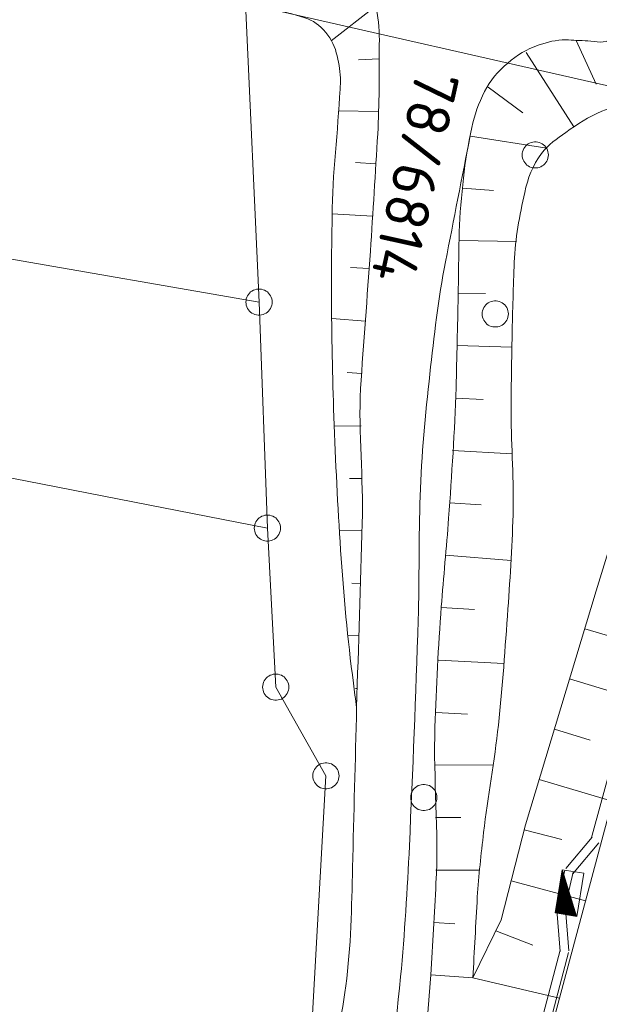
# Model space of a CAD drawing. Header units: metres. Extents: x 3425540 to 3446143, y 5432760 to 5444637.
# Tile 409 of 656: x 3436536 to 3436569, y 5442849 to 5442905. Entities that reach past the tile are written whole.
import ezdxf

# ---------------------------------------------------------------- set-up
doc = ezdxf.new("R2010")
doc.units = ezdxf.units.M
for name, color, linetype, lineweight in [('B_Bestand', 9, 'Continuous', 18), ('B_Böschung', 9, 'Continuous', 18), ('B_Flurgrenzen', 9, 'Continuous', 18), ('B_Gleisachse', 9, 'Continuous', 25), ('Bestand Kabeltröge', 9, 'Continuous', 18)]:
    doc.layers.add(name, color=color, linetype=linetype, lineweight=lineweight)
doc.styles.get("Standard").update_dxf_attribs({"font": 'isocpeur.ttf'})

msp = doc.modelspace()

# ---------------------------------------------------------------- hatches: boundary and pattern name
at = {"layer": 'B_Bestand'}
h = msp.add_hatch(color=256, dxfattribs=at)
h.paths.add_polyline_path([(3436566.964, 5442856.694), (3436566.563, 5442854.278), (3436567.771, 5442854.078)])
h.paths.add_polyline_path([(3436566.966, 5442856.673), (3436567.764, 5442854.084), (3436566.569, 5442854.282)], flags=16)
h = msp.add_hatch(color=256, dxfattribs=at)
h.paths.add_polyline_path([(3436566.967, 5442856.652), (3436566.575, 5442854.286), (3436567.757, 5442854.09)])
h.paths.add_polyline_path([(3436566.969, 5442856.631), (3436567.75, 5442854.096), (3436566.58, 5442854.29)], flags=16)
h = msp.add_hatch(color=256, dxfattribs=at)
h.paths.add_polyline_path([(3436566.97, 5442856.609), (3436566.586, 5442854.294), (3436567.743, 5442854.102)])
h.paths.add_polyline_path([(3436566.977, 5442856.503), (3436567.708, 5442854.133), (3436566.614, 5442854.315)], flags=16)
h.paths.add_polyline_path([(3436566.976, 5442856.525), (3436567.715, 5442854.127), (3436566.608, 5442854.311)], flags=16)
h.paths.add_polyline_path([(3436566.974, 5442856.546), (3436567.722, 5442854.121), (3436566.603, 5442854.307)], flags=16)
h.paths.add_polyline_path([(3436566.973, 5442856.567), (3436567.729, 5442854.115), (3436566.597, 5442854.303)], flags=16)
h.paths.add_polyline_path([(3436566.972, 5442856.588), (3436567.736, 5442854.108), (3436566.591, 5442854.299)], flags=16)
h = msp.add_hatch(color=256, dxfattribs=at)
h.paths.add_polyline_path([(3436566.979, 5442856.482), (3436566.619, 5442854.319), (3436567.701, 5442854.139)])
h.paths.add_polyline_path([(3436566.98, 5442856.461), (3436567.694, 5442854.145), (3436566.625, 5442854.323)], flags=16)
h = msp.add_hatch(color=256, dxfattribs=at)
h.paths.add_polyline_path([(3436566.982, 5442856.44), (3436566.631, 5442854.327), (3436567.687, 5442854.151)])
h.paths.add_polyline_path([(3436566.983, 5442856.418), (3436567.68, 5442854.157), (3436566.636, 5442854.331)], flags=16)
h = msp.add_hatch(color=256, dxfattribs=at)
h.paths.add_polyline_path([(3436566.99, 5442856.312), (3436566.664, 5442854.351), (3436567.645, 5442854.188)])
h.paths.add_polyline_path([(3436566.992, 5442856.291), (3436567.638, 5442854.194), (3436566.67, 5442854.355)], flags=16)
h = msp.add_hatch(color=256, dxfattribs=at)
h.paths.add_polyline_path([(3436566.993, 5442856.27), (3436566.676, 5442854.359), (3436567.631, 5442854.2)])
h.paths.add_polyline_path([(3436566.994, 5442856.249), (3436567.624, 5442854.206), (3436566.681, 5442854.363)], flags=16)
h = msp.add_hatch(color=256, dxfattribs=at)
h.paths.add_polyline_path([(3436566.996, 5442856.228), (3436566.687, 5442854.367), (3436567.617, 5442854.212)])
h.paths.add_polyline_path([(3436567.003, 5442856.122), (3436567.582, 5442854.243), (3436566.715, 5442854.387)], flags=16)
h.paths.add_polyline_path([(3436567.002, 5442856.143), (3436567.589, 5442854.237), (3436566.709, 5442854.383)], flags=16)
h.paths.add_polyline_path([(3436567, 5442856.164), (3436567.596, 5442854.231), (3436566.704, 5442854.379)], flags=16)
h.paths.add_polyline_path([(3436566.999, 5442856.185), (3436567.603, 5442854.225), (3436566.698, 5442854.375)], flags=16)
h.paths.add_polyline_path([(3436566.997, 5442856.207), (3436567.61, 5442854.218), (3436566.692, 5442854.371)], flags=16)
h = msp.add_hatch(color=256, dxfattribs=at)
h.paths.add_polyline_path([(3436567.004, 5442856.101), (3436566.721, 5442854.391), (3436567.575, 5442854.249)])
h.paths.add_polyline_path([(3436567.006, 5442856.079), (3436567.568, 5442854.255), (3436566.726, 5442854.395)], flags=16)
h = msp.add_hatch(color=256, dxfattribs=at)
h.paths.add_polyline_path([(3436567.007, 5442856.058), (3436566.732, 5442854.399), (3436567.562, 5442854.261)])
h.paths.add_polyline_path([(3436567.009, 5442856.037), (3436567.554, 5442854.267), (3436566.737, 5442854.403)], flags=16)
h = msp.add_hatch(color=256, dxfattribs=at)
h.paths.add_polyline_path([(3436567.016, 5442855.931), (3436566.766, 5442854.423), (3436567.519, 5442854.298)])
h.paths.add_polyline_path([(3436567.017, 5442855.91), (3436567.512, 5442854.304), (3436566.771, 5442854.427)], flags=16)
h = msp.add_hatch(color=256, dxfattribs=at)
h.paths.add_polyline_path([(3436567.019, 5442855.888), (3436566.777, 5442854.431), (3436567.505, 5442854.31)])
h.paths.add_polyline_path([(3436567.02, 5442855.867), (3436567.499, 5442854.316), (3436566.782, 5442854.435)], flags=16)
h = msp.add_hatch(color=256, dxfattribs=at)
h.paths.add_polyline_path([(3436567.022, 5442855.846), (3436566.788, 5442854.439), (3436567.492, 5442854.322)])
h.paths.add_polyline_path([(3436567.029, 5442855.74), (3436567.456, 5442854.353), (3436566.816, 5442854.459)], flags=16)
h.paths.add_polyline_path([(3436567.027, 5442855.761), (3436567.463, 5442854.347), (3436566.81, 5442854.455)], flags=16)
h.paths.add_polyline_path([(3436567.026, 5442855.782), (3436567.47, 5442854.341), (3436566.805, 5442854.451)], flags=16)
h.paths.add_polyline_path([(3436567.024, 5442855.804), (3436567.477, 5442854.335), (3436566.799, 5442854.447)], flags=16)
h.paths.add_polyline_path([(3436567.023, 5442855.825), (3436567.485, 5442854.328), (3436566.794, 5442854.443)], flags=16)
h = msp.add_hatch(color=256, dxfattribs=at)
h.paths.add_polyline_path([(3436567.03, 5442855.719), (3436566.822, 5442854.463), (3436567.449, 5442854.359)])
h.paths.add_polyline_path([(3436567.032, 5442855.698), (3436567.442, 5442854.365), (3436566.827, 5442854.467)], flags=16)
h = msp.add_hatch(color=256, dxfattribs=at)
h.paths.add_polyline_path([(3436567.033, 5442855.676), (3436566.833, 5442854.471), (3436567.436, 5442854.371)])
h.paths.add_polyline_path([(3436567.034, 5442855.655), (3436567.429, 5442854.377), (3436566.839, 5442854.475)], flags=16)
h = msp.add_hatch(color=256, dxfattribs=at)
h.paths.add_polyline_path([(3436567.042, 5442855.549), (3436566.867, 5442854.495), (3436567.393, 5442854.408)])
h.paths.add_polyline_path([(3436567.043, 5442855.528), (3436567.386, 5442854.414), (3436566.872, 5442854.499)], flags=16)
h = msp.add_hatch(color=256, dxfattribs=at)
h.paths.add_polyline_path([(3436567.044, 5442855.507), (3436566.878, 5442854.503), (3436567.379, 5442854.42)])
h.paths.add_polyline_path([(3436567.046, 5442855.486), (3436567.373, 5442854.426), (3436566.883, 5442854.507)], flags=16)
h = msp.add_hatch(color=256, dxfattribs=at)
h.paths.add_polyline_path([(3436567.047, 5442855.464), (3436566.889, 5442854.511), (3436567.366, 5442854.432)])
h.paths.add_polyline_path([(3436567.054, 5442855.358), (3436567.331, 5442854.463), (3436566.917, 5442854.532)], flags=16)
h.paths.add_polyline_path([(3436567.053, 5442855.379), (3436567.338, 5442854.457), (3436566.912, 5442854.527)], flags=16)
h.paths.add_polyline_path([(3436567.052, 5442855.401), (3436567.345, 5442854.451), (3436566.906, 5442854.523)], flags=16)
h.paths.add_polyline_path([(3436567.05, 5442855.422), (3436567.352, 5442854.445), (3436566.9, 5442854.519)], flags=16)
h.paths.add_polyline_path([(3436567.049, 5442855.443), (3436567.359, 5442854.438), (3436566.895, 5442854.515)], flags=16)
h = msp.add_hatch(color=256, dxfattribs=at)
h.paths.add_polyline_path([(3436567.056, 5442855.337), (3436566.923, 5442854.536), (3436567.323, 5442854.469)])
h.paths.add_polyline_path([(3436567.057, 5442855.316), (3436567.316, 5442854.475), (3436566.928, 5442854.54)], flags=16)
h = msp.add_hatch(color=256, dxfattribs=at)
h.paths.add_polyline_path([(3436567.059, 5442855.295), (3436566.934, 5442854.544), (3436567.31, 5442854.481)])
h.paths.add_polyline_path([(3436567.06, 5442855.273), (3436567.303, 5442854.487), (3436566.94, 5442854.548)], flags=16)
h = msp.add_hatch(color=256, dxfattribs=at)
h.paths.add_polyline_path([(3436567.067, 5442855.167), (3436566.968, 5442854.568), (3436567.268, 5442854.518)])
h.paths.add_polyline_path([(3436567.069, 5442855.146), (3436567.261, 5442854.524), (3436566.973, 5442854.572)], flags=16)
h = msp.add_hatch(color=256, dxfattribs=at)
h.paths.add_polyline_path([(3436567.07, 5442855.125), (3436566.979, 5442854.576), (3436567.254, 5442854.53)])
h.paths.add_polyline_path([(3436567.072, 5442855.104), (3436567.247, 5442854.536), (3436566.985, 5442854.58)], flags=16)
h = msp.add_hatch(color=256, dxfattribs=at)
h.paths.add_polyline_path([(3436567.073, 5442855.083), (3436566.99, 5442854.584), (3436567.24, 5442854.542)])
h.paths.add_polyline_path([(3436567.08, 5442854.977), (3436567.205, 5442854.573), (3436567.018, 5442854.604)], flags=16)
h.paths.add_polyline_path([(3436567.079, 5442854.998), (3436567.212, 5442854.567), (3436567.013, 5442854.6)], flags=16)
h.paths.add_polyline_path([(3436567.077, 5442855.019), (3436567.219, 5442854.561), (3436567.007, 5442854.596)], flags=16)
h.paths.add_polyline_path([(3436567.076, 5442855.04), (3436567.226, 5442854.555), (3436567.001, 5442854.592)], flags=16)
h.paths.add_polyline_path([(3436567.074, 5442855.062), (3436567.233, 5442854.548), (3436566.996, 5442854.588)], flags=16)
h = msp.add_hatch(color=256, dxfattribs=at)
h.paths.add_polyline_path([(3436567.082, 5442854.956), (3436567.024, 5442854.608), (3436567.198, 5442854.579)])
h.paths.add_polyline_path([(3436567.083, 5442854.934), (3436567.191, 5442854.585), (3436567.029, 5442854.612)], flags=16)
h = msp.add_hatch(color=256, dxfattribs=at)
h.paths.add_polyline_path([(3436567.084, 5442854.913), (3436567.035, 5442854.616), (3436567.184, 5442854.591)])
h.paths.add_polyline_path([(3436567.086, 5442854.892), (3436567.177, 5442854.597), (3436567.041, 5442854.62)], flags=16)
h = msp.add_hatch(color=256, dxfattribs=at)
h.paths.add_polyline_path([(3436567.092, 5442854.807), (3436567.063, 5442854.636), (3436567.149, 5442854.622)])
h.paths.add_polyline_path([(3436567.093, 5442854.786), (3436567.142, 5442854.628), (3436567.069, 5442854.64)], flags=16)
h = msp.add_hatch(color=256, dxfattribs=at)
h.paths.add_polyline_path([(3436567.094, 5442854.765), (3436567.074, 5442854.644), (3436567.135, 5442854.634)])
h.paths.add_polyline_path([(3436567.096, 5442854.743), (3436567.128, 5442854.64), (3436567.08, 5442854.648)], flags=16)
h = msp.add_hatch(color=256, dxfattribs=at)
h.paths.add_polyline_path([(3436567.097, 5442854.722), (3436567.086, 5442854.652), (3436567.121, 5442854.646)])
h.paths.add_polyline_path([(3436567.099, 5442854.701), (3436567.114, 5442854.652), (3436567.091, 5442854.656)], flags=16)

# ---------------------------------------------------------------- linework, layer by layer
for p, q in [((3436566.962, 5442856.737), (3436566.552, 5442854.27)), ((3436568.195, 5442856.532), (3436566.962, 5442856.737)), ((3436567.785, 5442854.066), (3436568.195, 5442856.532)), ((3436566.552, 5442854.27), (3436567.785, 5442854.066))]:
    msp.add_line(p, q, dxfattribs=at)
for points in [[(3436566.964, 5442856.694), (3436566.563, 5442854.278), (3436567.771, 5442854.078)], [(3436566.966, 5442856.673), (3436567.764, 5442854.084), (3436566.569, 5442854.282)], [(3436566.967, 5442856.652), (3436566.575, 5442854.286), (3436567.757, 5442854.09)], [(3436566.969, 5442856.631), (3436567.75, 5442854.096), (3436566.58, 5442854.29)], [(3436566.97, 5442856.609), (3436566.586, 5442854.294), (3436567.743, 5442854.102)], [(3436566.972, 5442856.588), (3436567.736, 5442854.108), (3436566.591, 5442854.299)], [(3436566.973, 5442856.567), (3436567.729, 5442854.115), (3436566.597, 5442854.303)], [(3436566.974, 5442856.546), (3436567.722, 5442854.121), (3436566.603, 5442854.307)], [(3436566.976, 5442856.525), (3436567.715, 5442854.127), (3436566.608, 5442854.311)], [(3436566.977, 5442856.503), (3436567.708, 5442854.133), (3436566.614, 5442854.315)], [(3436566.979, 5442856.482), (3436566.619, 5442854.319), (3436567.701, 5442854.139)], [(3436566.98, 5442856.461), (3436567.694, 5442854.145), (3436566.625, 5442854.323)], [(3436566.982, 5442856.44), (3436566.631, 5442854.327), (3436567.687, 5442854.151)], [(3436566.983, 5442856.418), (3436567.68, 5442854.157), (3436566.636, 5442854.331)], [(3436566.99, 5442856.312), (3436566.664, 5442854.351), (3436567.645, 5442854.188)], [(3436566.992, 5442856.291), (3436567.638, 5442854.194), (3436566.67, 5442854.355)], [(3436566.993, 5442856.27), (3436566.676, 5442854.359), (3436567.631, 5442854.2)], [(3436566.994, 5442856.249), (3436567.624, 5442854.206), (3436566.681, 5442854.363)], [(3436566.996, 5442856.228), (3436566.687, 5442854.367), (3436567.617, 5442854.212)], [(3436566.997, 5442856.207), (3436567.61, 5442854.218), (3436566.692, 5442854.371)], [(3436566.999, 5442856.185), (3436567.603, 5442854.225), (3436566.698, 5442854.375)], [(3436567, 5442856.164), (3436567.596, 5442854.231), (3436566.704, 5442854.379)], [(3436567.002, 5442856.143), (3436567.589, 5442854.237), (3436566.709, 5442854.383)], [(3436567.003, 5442856.122), (3436567.582, 5442854.243), (3436566.715, 5442854.387)], [(3436567.004, 5442856.101), (3436566.721, 5442854.391), (3436567.575, 5442854.249)], [(3436567.006, 5442856.079), (3436567.568, 5442854.255), (3436566.726, 5442854.395)], [(3436567.007, 5442856.058), (3436566.732, 5442854.399), (3436567.562, 5442854.261)], [(3436567.009, 5442856.037), (3436567.554, 5442854.267), (3436566.737, 5442854.403)], [(3436567.016, 5442855.931), (3436566.766, 5442854.423), (3436567.519, 5442854.298)], [(3436567.017, 5442855.91), (3436567.512, 5442854.304), (3436566.771, 5442854.427)], [(3436567.019, 5442855.888), (3436566.777, 5442854.431), (3436567.505, 5442854.31)], [(3436567.02, 5442855.867), (3436567.499, 5442854.316), (3436566.782, 5442854.435)], [(3436567.022, 5442855.846), (3436566.788, 5442854.439), (3436567.492, 5442854.322)], [(3436567.023, 5442855.825), (3436567.485, 5442854.328), (3436566.794, 5442854.443)], [(3436567.024, 5442855.804), (3436567.477, 5442854.335), (3436566.799, 5442854.447)], [(3436567.026, 5442855.782), (3436567.47, 5442854.341), (3436566.805, 5442854.451)], [(3436567.027, 5442855.761), (3436567.463, 5442854.347), (3436566.81, 5442854.455)], [(3436567.029, 5442855.74), (3436567.456, 5442854.353), (3436566.816, 5442854.459)], [(3436567.03, 5442855.719), (3436566.822, 5442854.463), (3436567.449, 5442854.359)], [(3436567.032, 5442855.698), (3436567.442, 5442854.365), (3436566.827, 5442854.467)], [(3436567.033, 5442855.676), (3436566.833, 5442854.471), (3436567.436, 5442854.371)], [(3436567.034, 5442855.655), (3436567.429, 5442854.377), (3436566.839, 5442854.475)], [(3436567.042, 5442855.549), (3436566.867, 5442854.495), (3436567.393, 5442854.408)], [(3436567.043, 5442855.528), (3436567.386, 5442854.414), (3436566.872, 5442854.499)], [(3436567.044, 5442855.507), (3436566.878, 5442854.503), (3436567.379, 5442854.42)], [(3436567.046, 5442855.486), (3436567.373, 5442854.426), (3436566.883, 5442854.507)], [(3436567.047, 5442855.464), (3436566.889, 5442854.511), (3436567.366, 5442854.432)], [(3436567.049, 5442855.443), (3436567.359, 5442854.438), (3436566.895, 5442854.515)], [(3436567.05, 5442855.422), (3436567.352, 5442854.445), (3436566.9, 5442854.519)], [(3436567.052, 5442855.401), (3436567.345, 5442854.451), (3436566.906, 5442854.523)], [(3436567.053, 5442855.379), (3436567.338, 5442854.457), (3436566.912, 5442854.527)], [(3436567.054, 5442855.358), (3436567.331, 5442854.463), (3436566.917, 5442854.532)], [(3436567.056, 5442855.337), (3436566.923, 5442854.536), (3436567.323, 5442854.469)], [(3436567.057, 5442855.316), (3436567.316, 5442854.475), (3436566.928, 5442854.54)], [(3436567.059, 5442855.295), (3436566.934, 5442854.544), (3436567.31, 5442854.481)], [(3436567.06, 5442855.273), (3436567.303, 5442854.487), (3436566.94, 5442854.548)], [(3436567.067, 5442855.167), (3436566.968, 5442854.568), (3436567.268, 5442854.518)], [(3436567.069, 5442855.146), (3436567.261, 5442854.524), (3436566.973, 5442854.572)], [(3436567.07, 5442855.125), (3436566.979, 5442854.576), (3436567.254, 5442854.53)], [(3436567.072, 5442855.104), (3436567.247, 5442854.536), (3436566.985, 5442854.58)], [(3436567.073, 5442855.083), (3436566.99, 5442854.584), (3436567.24, 5442854.542)], [(3436567.074, 5442855.062), (3436567.233, 5442854.548), (3436566.996, 5442854.588)], [(3436567.076, 5442855.04), (3436567.226, 5442854.555), (3436567.001, 5442854.592)], [(3436567.077, 5442855.019), (3436567.219, 5442854.561), (3436567.007, 5442854.596)], [(3436567.079, 5442854.998), (3436567.212, 5442854.567), (3436567.013, 5442854.6)], [(3436567.08, 5442854.977), (3436567.205, 5442854.573), (3436567.018, 5442854.604)], [(3436567.082, 5442854.956), (3436567.024, 5442854.608), (3436567.198, 5442854.579)], [(3436567.083, 5442854.934), (3436567.191, 5442854.585), (3436567.029, 5442854.612)], [(3436567.084, 5442854.913), (3436567.035, 5442854.616), (3436567.184, 5442854.591)], [(3436567.086, 5442854.892), (3436567.177, 5442854.597), (3436567.041, 5442854.62)], [(3436567.092, 5442854.807), (3436567.063, 5442854.636), (3436567.149, 5442854.622)], [(3436567.093, 5442854.786), (3436567.142, 5442854.628), (3436567.069, 5442854.64)], [(3436567.094, 5442854.765), (3436567.074, 5442854.644), (3436567.135, 5442854.634)], [(3436567.096, 5442854.743), (3436567.128, 5442854.64), (3436567.08, 5442854.648)], [(3436567.097, 5442854.722), (3436567.086, 5442854.652), (3436567.121, 5442854.646)], [(3436567.099, 5442854.701), (3436567.114, 5442854.652), (3436567.091, 5442854.656)]]:
    msp.add_lwpolyline(points, close=True, dxfattribs=at)
for points, knots in [([(3436561.699, 5442898.68), (3436561.228, 5442896.276), (3436560.756, 5442893.872), (3436560.285, 5442891.467), (3436559.87, 5442889.349), (3436559.632, 5442887.202), (3436559.393, 5442885.053), (3436559.134, 5442882.733), (3436558.915, 5442880.412), (3436558.836, 5442878.082), (3436558.756, 5442875.722), (3436558.799, 5442873.359), (3436558.724, 5442870.998), (3436558.587, 5442866.697), (3436558.414, 5442862.398), (3436558.222, 5442858.098), (3436558.11, 5442855.603), (3436557.95, 5442853.112), (3436557.72, 5442850.622), (3436557.398, 5442847.151), (3436556.875, 5442843.698), (3436556.103, 5442840.3), (3436555.644, 5442838.279), (3436555.169, 5442836.263), (3436554.71, 5442834.243), (3436553.814, 5442830.301), (3436552.93, 5442826.357), (3436552.032, 5442822.415), (3436550.149, 5442814.149), (3436547.741, 5442806.009), (3436545.848, 5442797.745), (3436545.234, 5442795.065), (3436544.9, 5442792.325), (3436544.296, 5442789.642), (3436541.063, 5442775.297), (3436537.439, 5442761.038), (3436534.255, 5442746.681), (3436531.08, 5442732.368), (3436528.09, 5442718.013), (3436524.837, 5442703.717), (3436521.302, 5442688.184), (3436517.745, 5442672.656), (3436514.192, 5442657.127), (3436513.383, 5442653.591), (3436512.544, 5442650.062), (3436511.752, 5442646.522), (3436509.588, 5442636.851), (3436507.924, 5442627.076), (3436506.063, 5442617.343), (3436503.547, 5442604.182), (3436501.471, 5442590.934), (3436498.647, 5442577.834), (3436494.855, 5442560.246), (3436490.923, 5442542.69), (3436487.051, 5442525.12), (3436485.459, 5442517.896), (3436483.859, 5442510.673), (3436482.259, 5442503.45), (3436482.025, 5442502.393), (3436481.704, 5442501.361), (3436481.366, 5442500.326), (3436481.129, 5442499.603), (3436480.762, 5442498.948), (3436480.306, 5442498.317), (3436479.957, 5442497.836), (3436479.563, 5442497.417), (3436479.079, 5442497.09), (3436478.332, 5442496.585), (3436477.583, 5442496.11), (3436476.793, 5442495.695), (3436475.632, 5442495.086), (3436474.47, 5442494.477), (3436473.309, 5442493.867)], [0, 0, 0, 0, 0.017605, 0.017605, 0.017605, 0.033115, 0.033115, 0.033115, 0.049864, 0.049864, 0.049864, 0.066833, 0.066833, 0.066833, 0.097753, 0.097753, 0.097753, 0.115699, 0.115699, 0.115699, 0.140723, 0.140723, 0.140723, 0.155609, 0.155609, 0.155609, 0.184655, 0.184655, 0.184655, 0.24557, 0.24557, 0.24557, 0.26533, 0.26533, 0.26533, 0.370999, 0.370999, 0.370999, 0.476345, 0.476345, 0.476345, 0.590808, 0.590808, 0.590808, 0.616872, 0.616872, 0.616872, 0.688074, 0.688074, 0.688074, 0.784355, 0.784355, 0.784355, 0.913628, 0.913628, 0.913628, 0.966784, 0.966784, 0.966784, 0.974566, 0.974566, 0.974566, 0.980006, 0.980006, 0.980006, 0.984163, 0.984163, 0.984163, 0.990577, 0.990577, 0.990577, 1, 1, 1, 1]), ([(3436603.105, 5442891.213), (3436602.34, 5442891.186), (3436601.575, 5442891.159), (3436600.81, 5442891.131), (3436600.203, 5442891.11), (3436599.665, 5442890.758), (3436599.111, 5442890.477), (3436598.493, 5442890.164), (3436597.913, 5442889.856), (3436597.412, 5442889.366), (3436596.776, 5442888.744), (3436596.334, 5442888.035), (3436595.909, 5442887.275), (3436595.503, 5442886.55), (3436595.063, 5442885.848), (3436594.864, 5442885.052), (3436594.441, 5442883.358), (3436594.105, 5442881.648), (3436593.688, 5442879.954), (3436592.521, 5442875.211), (3436591.399, 5442870.456), (3436590.166, 5442865.728), (3436588.964, 5442861.12), (3436587.642, 5442856.544), (3436586.441, 5442851.936), (3436584.445, 5442844.281), (3436582.5, 5442836.613), (3436580.505, 5442828.958), (3436579.107, 5442823.594), (3436577.647, 5442818.245), (3436576.257, 5442812.878), (3436573.768, 5442803.268), (3436571.394, 5442793.629), (3436569.15, 5442783.959), (3436567.097, 5442775.11), (3436565.067, 5442766.256), (3436563.02, 5442757.405), (3436559.273, 5442741.205), (3436555.464, 5442725.019), (3436551.727, 5442708.816), (3436549.599, 5442699.59), (3436548.325, 5442690.182), (3436546.246, 5442680.945), (3436543.281, 5442667.772), (3436540.262, 5442654.611), (3436537.301, 5442641.437), (3436533.558, 5442624.788), (3436529.812, 5442608.139), (3436526.074, 5442591.489), (3436523.44, 5442579.756), (3436520.812, 5442568.021), (3436518.182, 5442556.286), (3436516.688, 5442549.622), (3436515.252, 5442542.945), (3436513.74, 5442536.284), (3436512.436, 5442530.542), (3436510.596, 5442524.935), (3436509.166, 5442519.223), (3436508.579, 5442516.878), (3436507.991, 5442514.532), (3436507.404, 5442512.186)], [0, 0, 0, 0, 0.005825, 0.005825, 0.005825, 0.010443, 0.010443, 0.010443, 0.015593, 0.015593, 0.015593, 0.022125, 0.022125, 0.022125, 0.028356, 0.028356, 0.028356, 0.041627, 0.041627, 0.041627, 0.078803, 0.078803, 0.078803, 0.115042, 0.115042, 0.115042, 0.175242, 0.175242, 0.175242, 0.21743, 0.21743, 0.21743, 0.29297, 0.29297, 0.29297, 0.3621, 0.3621, 0.3621, 0.488637, 0.488637, 0.488637, 0.56069, 0.56069, 0.56069, 0.663444, 0.663444, 0.663444, 0.793305, 0.793305, 0.793305, 0.884819, 0.884819, 0.884819, 0.936793, 0.936793, 0.936793, 0.981599, 0.981599, 0.981599, 1, 1, 1, 1]), ([(3436555.206, 5442866.002), (3436555.129, 5442862.956), (3436555.052, 5442859.909), (3436554.975, 5442856.862), (3436554.918, 5442854.609), (3436554.9, 5442852.348), (3436554.585, 5442850.111), (3436554.289, 5442848.004), (3436553.908, 5442845.919), (3436553.581, 5442843.822), (3436553.277, 5442841.871), (3436553.179, 5442839.877), (3436552.689, 5442837.963), (3436551.89, 5442834.847), (3436551.092, 5442831.731), (3436550.293, 5442828.614)], [0, 0, 0, 0, 0.241547, 0.241547, 0.241547, 0.4202, 0.4202, 0.4202, 0.588453, 0.588453, 0.588453, 0.745026, 0.745026, 0.745026, 1, 1, 1, 1])]:
    msp.add_open_spline(points, degree=3, knots=knots, dxfattribs=at)
for points in [[(3436566.962, 5442856.737), (3436566.552, 5442854.27), (3436567.785, 5442854.066)], [(3436566.963, 5442856.715), (3436566.558, 5442854.274), (3436567.778, 5442854.072)], [(3436566.984, 5442856.397), (3436566.642, 5442854.335), (3436567.673, 5442854.163)], [(3436566.986, 5442856.376), (3436566.648, 5442854.339), (3436567.666, 5442854.17)], [(3436566.987, 5442856.355), (3436566.653, 5442854.343), (3436567.659, 5442854.176)], [(3436566.989, 5442856.334), (3436566.659, 5442854.347), (3436567.652, 5442854.182)], [(3436567.01, 5442856.016), (3436566.743, 5442854.407), (3436567.547, 5442854.273)], [(3436567.012, 5442855.995), (3436566.749, 5442854.411), (3436567.54, 5442854.28)], [(3436567.013, 5442855.973), (3436566.754, 5442854.415), (3436567.533, 5442854.286)], [(3436567.014, 5442855.952), (3436566.76, 5442854.419), (3436567.526, 5442854.292)], [(3436567.036, 5442855.634), (3436566.844, 5442854.479), (3436567.422, 5442854.383)], [(3436567.037, 5442855.613), (3436566.85, 5442854.483), (3436567.415, 5442854.39)], [(3436567.039, 5442855.592), (3436566.855, 5442854.487), (3436567.408, 5442854.396)], [(3436567.04, 5442855.57), (3436566.861, 5442854.491), (3436567.4, 5442854.402)], [(3436567.062, 5442855.252), (3436566.945, 5442854.552), (3436567.296, 5442854.493)], [(3436567.063, 5442855.231), (3436566.951, 5442854.556), (3436567.289, 5442854.5)], [(3436567.064, 5442855.21), (3436566.956, 5442854.56), (3436567.282, 5442854.506)], [(3436567.066, 5442855.189), (3436566.962, 5442854.564), (3436567.275, 5442854.512)], [(3436567.087, 5442854.871), (3436567.046, 5442854.624), (3436567.17, 5442854.603)], [(3436567.089, 5442854.849), (3436567.052, 5442854.628), (3436567.163, 5442854.61)], [(3436567.09, 5442854.828), (3436567.058, 5442854.632), (3436567.156, 5442854.616)], [(3436567.1, 5442854.68), (3436567.097, 5442854.66), (3436567.107, 5442854.658)]]:
    msp.add_solid(points, dxfattribs=at)
at = {"layer": 'B_Böschung'}
for p, q in [((3436556.245, 5442906.021), (3436553.749, 5442904.092)), ((3436567.751, 5442904.108), (3436568.9, 5442901.618)), ((3436564.891, 5442903.427), (3436567.624, 5442899.166)), ((3436556.49, 5442903.054), (3436555.319, 5442903)), ((3436562.715, 5442901.43), (3436564.707, 5442899.97)), ((3436556.435, 5442900.054), (3436554.163, 5442900.081)), ((3436561.707, 5442898.632), (3436566.071, 5442897.946)), ((3436556.305, 5442897.058), (3436555.14, 5442897.125)), ((3436561.264, 5442895.667), (3436563.038, 5442895.539)), ((3436556.119, 5442894.064), (3436553.811, 5442894.206)), ((3436561.06, 5442892.674), (3436564.337, 5442892.62)), ((3436555.924, 5442891.07), (3436554.85, 5442891.145)), ((3436561.011, 5442889.675), (3436562.581, 5442889.647)), ((3436555.711, 5442888.078), (3436553.786, 5442888.214)), ((3436560.943, 5442886.676), (3436564.081, 5442886.593)), ((3436555.499, 5442885.085), (3436554.667, 5442885.144)), ((3436560.854, 5442883.677), (3436562.445, 5442883.587)), ((3436555.464, 5442882.087), (3436553.936, 5442882.082)), ((3436560.685, 5442880.682), (3436564.095, 5442880.488)), ((3436555.499, 5442879.088), (3436554.793, 5442879.08)), ((3436560.515, 5442877.687), (3436562.333, 5442877.58)), ((3436555.516, 5442876.088), (3436554.234, 5442876.122)), ((3436560.289, 5442874.695), (3436564.032, 5442874.395)), ((3436555.424, 5442873.089), (3436554.933, 5442873.104)), ((3436560.041, 5442871.706), (3436561.942, 5442871.606)), ((3436568.245, 5442870.504), (3436570.193, 5442869.916)), ((3436555.332, 5442870.091), (3436554.718, 5442870.11)), ((3436559.884, 5442868.71), (3436563.625, 5442868.516)), ((3436567.378, 5442867.632), (3436571.364, 5442866.429)), ((3436555.24, 5442867.092), (3436555.151, 5442867.095)), ((3436559.727, 5442865.714), (3436561.542, 5442865.629)), ((3436566.511, 5442864.76), (3436568.548, 5442864.146)), ((3436559.698, 5442862.715), (3436563.004, 5442862.737)), ((3436565.644, 5442861.888), (3436569.811, 5442860.649)), ((3436559.718, 5442859.715), (3436561.153, 5442859.724)), ((3436564.789, 5442859.012), (3436566.933, 5442858.462)), ((3436559.738, 5442856.715), (3436562.233, 5442856.715)), ((3436564.046, 5442856.106), (3436568.285, 5442854.966)), ((3436559.614, 5442853.719), (3436560.815, 5442853.647)), ((3436563.17, 5442853.248), (3436565.275, 5442852.422)), ((3436559.442, 5442850.724), (3436561.849, 5442850.555)), ((3436561.849, 5442850.555), (3436566.791, 5442849.404))]:
    msp.add_line(p, q, dxfattribs=at)
for points in [[(3436561.849, 5442850.555), (3436563.475, 5442853.87), (3436564.861, 5442859.293), (3436568.896, 5442872.662), (3436573.41, 5442887.349), (3436574.856, 5442891.929), (3436575.698, 5442895.846), (3436575.999, 5442898.966), (3436575.878, 5442900.593), (3436575.878, 5442901.135), (3436576.42, 5442902.521)], [(3436566.791, 5442849.404), (3436572.213, 5442869.592), (3436576.606, 5442885.056), (3436579.257, 5442893.914), (3436581.543, 5442901.251)], [(3436559.442, 5442850.724), (3436559.079, 5442846.158), (3436558.116, 5442840.554), (3436556.67, 5442833.502), (3436553.599, 5442819.894), (3436547.282, 5442795.469), (3436542.709, 5442775.19), (3436535.909, 5442743.53), (3436531.097, 5442720.735), (3436527.423, 5442703.38), (3436523.567, 5442687.168), (3436518.815, 5442665.523), (3436515.202, 5442647.565), (3436508.462, 5442616.145), (3436499.673, 5442573.652), (3436489.024, 5442527.248), (3436480.862, 5442494.994)], [(3436566.791, 5442849.404), (3436563.418, 5442836.634), (3436555.895, 5442807.616), (3436547.109, 5442771.803), (3436540.251, 5442740.756), (3436537.299, 5442727.559), (3436530.133, 5442693.372), (3436522.187, 5442657.246), (3436519.852, 5442657.766), (3436519.023, 5442653.942), (3436521.35, 5442653.444), (3436519.779, 5442646.301), (3436516.321, 5442630.683), (3436515.811, 5442630.801)]]:
    msp.add_lwpolyline(points, dxfattribs=at)
for points, knots in [([(3436504.014, 5442917.048), (3436514.156, 5442915.286), (3436524.298, 5442913.523), (3436534.44, 5442911.76), (3436538.54, 5442911.048), (3436542.656, 5442910.424), (3436546.765, 5442909.767), (3436548.229, 5442909.533), (3436549.704, 5442909.384), (3436551.171, 5442909.164), (3436551.985, 5442909.042), (3436552.758, 5442908.771), (3436553.537, 5442908.468), (3436554.195, 5442908.212), (3436554.747, 5442907.84), (3436555.299, 5442907.355), (3436555.767, 5442906.945), (3436556.184, 5442906.5), (3436556.32, 5442905.916), (3436556.478, 5442905.238), (3436556.511, 5442904.558), (3436556.505, 5442903.875), (3436556.489, 5442902.174), (3436556.512, 5442900.47), (3436556.412, 5442898.771), (3436556.28, 5442896.534), (3436556.14, 5442894.297), (3436555.994, 5442892.06), (3436555.823, 5442889.446), (3436555.587, 5442886.837), (3436555.438, 5442884.219), (3436555.292, 5442881.66), (3436555.609, 5442879.096), (3436555.53, 5442876.535), (3436555.422, 5442873.024), (3436555.314, 5442869.513), (3436555.206, 5442866.002)], [0, 0, 0, 0, 0.328217, 0.328217, 0.328217, 0.46091, 0.46091, 0.46091, 0.508173, 0.508173, 0.508173, 0.534385, 0.534385, 0.534385, 0.556535, 0.556535, 0.556535, 0.575287, 0.575287, 0.575287, 0.597068, 0.597068, 0.597068, 0.651323, 0.651323, 0.651323, 0.722786, 0.722786, 0.722786, 0.80633, 0.80633, 0.80633, 0.888002, 0.888002, 0.888002, 1, 1, 1, 1]), ([(3436503.409, 5442915.188), (3436511.943, 5442913.611), (3436520.477, 5442912.034), (3436529.011, 5442910.456), (3436535.469, 5442909.263), (3436541.87, 5442907.787), (3436548.296, 5442906.422), (3436549.624, 5442906.14), (3436550.93, 5442905.795), (3436552.239, 5442905.402), (3436552.711, 5442905.261), (3436553.104, 5442904.971), (3436553.445, 5442904.566), (3436553.792, 5442904.154), (3436553.98, 5442903.714), (3436554.094, 5442903.221), (3436554.205, 5442902.742), (3436554.296, 5442902.265), (3436554.279, 5442901.782), (3436554.194, 5442899.362), (3436553.856, 5442896.946), (3436553.816, 5442894.521), (3436553.789, 5442892.882), (3436553.761, 5442891.242), (3436553.77, 5442889.603), (3436553.783, 5442887.268), (3436553.821, 5442884.932), (3436553.91, 5442882.597), (3436554.103, 5442877.519), (3436554.363, 5442872.435), (3436555.023, 5442867.398), (3436555.084, 5442866.933), (3436555.145, 5442866.468), (3436555.206, 5442866.002)], [0, 0, 0, 0, 0.289055, 0.289055, 0.289055, 0.507797, 0.507797, 0.507797, 0.553014, 0.553014, 0.553014, 0.569306, 0.569306, 0.569306, 0.585886, 0.585886, 0.585886, 0.601994, 0.601994, 0.601994, 0.682771, 0.682771, 0.682771, 0.737375, 0.737375, 0.737375, 0.815173, 0.815173, 0.815173, 0.984369, 0.984369, 0.984369, 1, 1, 1, 1]), ([(3436559.442, 5442850.724), (3436559.542, 5442852.472), (3436559.643, 5442854.22), (3436559.743, 5442855.967), (3436559.913, 5442858.935), (3436559.584, 5442861.915), (3436559.683, 5442864.886), (3436559.759, 5442867.178), (3436559.875, 5442869.468), (3436560.044, 5442871.756), (3436560.169, 5442873.446), (3436560.347, 5442875.129), (3436560.466, 5442876.818), (3436560.641, 5442879.301), (3436560.815, 5442881.784), (3436560.888, 5442884.271), (3436560.939, 5442886.019), (3436560.972, 5442887.766), (3436561.008, 5442889.514), (3436561.033, 5442890.732), (3436561.043, 5442891.95), (3436561.068, 5442893.168), (3436561.089, 5442894.196), (3436561.205, 5442895.218), (3436561.309, 5442896.241), (3436561.408, 5442897.215), (3436561.593, 5442898.172), (3436561.791, 5442899.134), (3436561.937, 5442899.847), (3436562.182, 5442900.517), (3436562.514, 5442901.183), (3436562.835, 5442901.827), (3436563.282, 5442902.333), (3436563.839, 5442902.81), (3436564.377, 5442903.271), (3436564.929, 5442903.607), (3436565.586, 5442903.834), (3436566.104, 5442904.014), (3436566.622, 5442904.148), (3436567.153, 5442904.136), (3436567.574, 5442904.127), (3436567.997, 5442904.102), (3436568.418, 5442904.076), (3436568.659, 5442904.061), (3436568.9, 5442904.026), (3436569.141, 5442904.015), (3436569.35, 5442904.006), (3436569.576, 5442904.07), (3436569.743, 5442904.196), (3436569.95, 5442904.353), (3436570.156, 5442904.51), (3436570.363, 5442904.666)], [0, 0, 0, 0, 0.087821, 0.087821, 0.087821, 0.236972, 0.236972, 0.236972, 0.352015, 0.352015, 0.352015, 0.436958, 0.436958, 0.436958, 0.561791, 0.561791, 0.561791, 0.64949, 0.64949, 0.64949, 0.710602, 0.710602, 0.710602, 0.762148, 0.762148, 0.762148, 0.811194, 0.811194, 0.811194, 0.847529, 0.847529, 0.847529, 0.882617, 0.882617, 0.882617, 0.91648, 0.91648, 0.91648, 0.943166, 0.943166, 0.943166, 0.964344, 0.964344, 0.964344, 0.976478, 0.976478, 0.976478, 0.98699, 0.98699, 0.98699, 1, 1, 1, 1]), ([(3436561.849, 5442850.555), (3436561.934, 5442852.097), (3436562.02, 5442853.639), (3436562.105, 5442855.18), (3436562.173, 5442856.41), (3436562.325, 5442857.633), (3436562.466, 5442858.856), (3436562.703, 5442860.911), (3436563.092, 5442862.946), (3436563.309, 5442865.003), (3436563.542, 5442867.209), (3436563.698, 5442869.419), (3436563.852, 5442871.632), (3436563.984, 5442873.54), (3436564.116, 5442875.447), (3436564.153, 5442877.357), (3436564.191, 5442879.3), (3436564.014, 5442881.243), (3436564.032, 5442883.186), (3436564.045, 5442884.552), (3436564.068, 5442885.918), (3436564.093, 5442887.284), (3436564.118, 5442888.671), (3436564.163, 5442890.056), (3436564.212, 5442891.442), (3436564.259, 5442892.783), (3436564.529, 5442894.098), (3436564.814, 5442895.42), (3436564.986, 5442896.218), (3436565.255, 5442896.974), (3436565.778, 5442897.649), (3436566.174, 5442898.16), (3436566.653, 5442898.493), (3436567.164, 5442898.855), (3436567.825, 5442899.324), (3436568.439, 5442899.754), (3436569.212, 5442900.06), (3436569.788, 5442900.289), (3436570.371, 5442900.355), (3436570.959, 5442900.361), (3436571.36, 5442900.366), (3436571.763, 5442900.212), (3436572.164, 5442900.241), (3436572.604, 5442900.273), (3436573.041, 5442900.347), (3436573.48, 5442900.421), (3436574.073, 5442900.522), (3436574.658, 5442900.594), (3436575.227, 5442900.843), (3436575.47, 5442900.95), (3436575.642, 5442901.164), (3436575.769, 5442901.386), (3436575.986, 5442901.765), (3436576.203, 5442902.143), (3436576.42, 5442902.521)], [0, 0, 0, 0, 0.077391, 0.077391, 0.077391, 0.139104, 0.139104, 0.139104, 0.242767, 0.242767, 0.242767, 0.353892, 0.353892, 0.353892, 0.449676, 0.449676, 0.449676, 0.547085, 0.547085, 0.547085, 0.615561, 0.615561, 0.615561, 0.68506, 0.68506, 0.68506, 0.752279, 0.752279, 0.752279, 0.792854, 0.792854, 0.792854, 0.82355, 0.82355, 0.82355, 0.863251, 0.863251, 0.863251, 0.892869, 0.892869, 0.892869, 0.913101, 0.913101, 0.913101, 0.935293, 0.935293, 0.935293, 0.965321, 0.965321, 0.965321, 0.978139, 0.978139, 0.978139, 1, 1, 1, 1])]:
    msp.add_open_spline(points, degree=3, knots=knots, dxfattribs=at)
at = {"layer": 'B_Flurgrenzen'}
for p, q in [((3436574.149, 5442900.48), (3436548.865, 5442906.223)), ((3436548.865, 5442906.223), (3436549.63, 5442889.16)), ((3436500.185, 5442897.713), (3436549.63, 5442889.16)), ((3436549.63, 5442889.16), (3436550.109, 5442876.251)), ((3436498.257, 5442886.386), (3436550.109, 5442876.251)), ((3436550.109, 5442876.251), (3436550.587, 5442867.167)), ((3436550.587, 5442867.167), (3436553.454, 5442862.099)), ((3436553.454, 5442862.099), (3436551.927, 5442835.268))]:
    msp.add_line(p, q, dxfattribs=at)
for points in [[(3436566.164, 5442897.567), (3436566.158, 5442897.661), (3436566.14, 5442897.75), (3436566.111, 5442897.845), (3436566.07, 5442897.927), (3436566.016, 5442898.004), (3436565.957, 5442898.081), (3436565.892, 5442898.146), (3436565.816, 5442898.199), (3436565.733, 5442898.246), (3436565.644, 5442898.276), (3436565.556, 5442898.299), (3436565.461, 5442898.311), (3436565.367, 5442898.311), (3436565.272, 5442898.299), (3436565.184, 5442898.276), (3436565.095, 5442898.246), (3436565.012, 5442898.199), (3436564.936, 5442898.146), (3436564.871, 5442898.081), (3436564.812, 5442898.004), (3436564.758, 5442897.927), (3436564.717, 5442897.845), (3436564.688, 5442897.75), (3436564.67, 5442897.661), (3436564.664, 5442897.567), (3436564.67, 5442897.473), (3436564.688, 5442897.384), (3436564.717, 5442897.289), (3436564.758, 5442897.207), (3436564.812, 5442897.13), (3436564.871, 5442897.053), (3436564.936, 5442896.988), (3436565.012, 5442896.935), (3436565.095, 5442896.888), (3436565.184, 5442896.858), (3436565.272, 5442896.835), (3436565.367, 5442896.823), (3436565.461, 5442896.823), (3436565.556, 5442896.835), (3436565.644, 5442896.858), (3436565.733, 5442896.888), (3436565.816, 5442896.935), (3436565.892, 5442896.988), (3436565.957, 5442897.053), (3436566.016, 5442897.13), (3436566.07, 5442897.207), (3436566.111, 5442897.289), (3436566.14, 5442897.384), (3436566.158, 5442897.473), (3436566.164, 5442897.567)], [(3436550.38, 5442889.16), (3436550.374, 5442889.254), (3436550.356, 5442889.343), (3436550.327, 5442889.438), (3436550.286, 5442889.52), (3436550.232, 5442889.597), (3436550.173, 5442889.674), (3436550.108, 5442889.739), (3436550.032, 5442889.792), (3436549.949, 5442889.839), (3436549.86, 5442889.869), (3436549.772, 5442889.892), (3436549.677, 5442889.904), (3436549.583, 5442889.904), (3436549.488, 5442889.892), (3436549.4, 5442889.869), (3436549.311, 5442889.839), (3436549.228, 5442889.792), (3436549.152, 5442889.739), (3436549.087, 5442889.674), (3436549.028, 5442889.597), (3436548.974, 5442889.52), (3436548.933, 5442889.438), (3436548.904, 5442889.343), (3436548.886, 5442889.254), (3436548.88, 5442889.16), (3436548.886, 5442889.066), (3436548.904, 5442888.977), (3436548.933, 5442888.882), (3436548.974, 5442888.8), (3436549.028, 5442888.723), (3436549.087, 5442888.646), (3436549.152, 5442888.581), (3436549.228, 5442888.528), (3436549.311, 5442888.481), (3436549.4, 5442888.451), (3436549.488, 5442888.428), (3436549.583, 5442888.416), (3436549.677, 5442888.416), (3436549.772, 5442888.428), (3436549.86, 5442888.451), (3436549.949, 5442888.481), (3436550.032, 5442888.528), (3436550.108, 5442888.581), (3436550.173, 5442888.646), (3436550.232, 5442888.723), (3436550.286, 5442888.8), (3436550.327, 5442888.882), (3436550.356, 5442888.977), (3436550.374, 5442889.066), (3436550.38, 5442889.16)], [(3436563.877, 5442888.483), (3436563.871, 5442888.577), (3436563.853, 5442888.666), (3436563.824, 5442888.761), (3436563.783, 5442888.843), (3436563.729, 5442888.92), (3436563.67, 5442888.997), (3436563.605, 5442889.062), (3436563.529, 5442889.115), (3436563.446, 5442889.162), (3436563.357, 5442889.192), (3436563.269, 5442889.215), (3436563.174, 5442889.227), (3436563.08, 5442889.227), (3436562.985, 5442889.215), (3436562.897, 5442889.192), (3436562.808, 5442889.162), (3436562.725, 5442889.115), (3436562.649, 5442889.062), (3436562.584, 5442888.997), (3436562.525, 5442888.92), (3436562.471, 5442888.843), (3436562.43, 5442888.761), (3436562.401, 5442888.666), (3436562.383, 5442888.577), (3436562.377, 5442888.483), (3436562.383, 5442888.389), (3436562.401, 5442888.3), (3436562.43, 5442888.205), (3436562.471, 5442888.123), (3436562.525, 5442888.046), (3436562.584, 5442887.969), (3436562.649, 5442887.904), (3436562.725, 5442887.851), (3436562.808, 5442887.804), (3436562.897, 5442887.774), (3436562.985, 5442887.751), (3436563.08, 5442887.739), (3436563.174, 5442887.739), (3436563.269, 5442887.751), (3436563.357, 5442887.774), (3436563.446, 5442887.804), (3436563.529, 5442887.851), (3436563.605, 5442887.904), (3436563.67, 5442887.969), (3436563.729, 5442888.046), (3436563.783, 5442888.123), (3436563.824, 5442888.205), (3436563.853, 5442888.3), (3436563.871, 5442888.389), (3436563.877, 5442888.483)], [(3436550.859, 5442876.251), (3436550.853, 5442876.345), (3436550.835, 5442876.434), (3436550.806, 5442876.529), (3436550.765, 5442876.611), (3436550.711, 5442876.688), (3436550.652, 5442876.765), (3436550.587, 5442876.83), (3436550.511, 5442876.883), (3436550.428, 5442876.93), (3436550.339, 5442876.96), (3436550.251, 5442876.983), (3436550.156, 5442876.995), (3436550.062, 5442876.995), (3436549.967, 5442876.983), (3436549.879, 5442876.96), (3436549.79, 5442876.93), (3436549.707, 5442876.883), (3436549.631, 5442876.83), (3436549.566, 5442876.765), (3436549.507, 5442876.688), (3436549.453, 5442876.611), (3436549.412, 5442876.529), (3436549.383, 5442876.434), (3436549.365, 5442876.345), (3436549.359, 5442876.251), (3436549.365, 5442876.157), (3436549.383, 5442876.068), (3436549.412, 5442875.973), (3436549.453, 5442875.891), (3436549.507, 5442875.814), (3436549.566, 5442875.737), (3436549.631, 5442875.672), (3436549.707, 5442875.619), (3436549.79, 5442875.572), (3436549.879, 5442875.542), (3436549.967, 5442875.519), (3436550.062, 5442875.507), (3436550.156, 5442875.507), (3436550.251, 5442875.519), (3436550.339, 5442875.542), (3436550.428, 5442875.572), (3436550.511, 5442875.619), (3436550.587, 5442875.672), (3436550.652, 5442875.737), (3436550.711, 5442875.814), (3436550.765, 5442875.891), (3436550.806, 5442875.973), (3436550.835, 5442876.068), (3436550.853, 5442876.157), (3436550.859, 5442876.251)], [(3436551.337, 5442867.167), (3436551.331, 5442867.261), (3436551.313, 5442867.35), (3436551.284, 5442867.445), (3436551.243, 5442867.527), (3436551.189, 5442867.604), (3436551.13, 5442867.681), (3436551.065, 5442867.746), (3436550.989, 5442867.799), (3436550.906, 5442867.846), (3436550.817, 5442867.876), (3436550.729, 5442867.899), (3436550.634, 5442867.911), (3436550.54, 5442867.911), (3436550.445, 5442867.899), (3436550.357, 5442867.876), (3436550.268, 5442867.846), (3436550.185, 5442867.799), (3436550.109, 5442867.746), (3436550.044, 5442867.681), (3436549.985, 5442867.604), (3436549.931, 5442867.527), (3436549.89, 5442867.445), (3436549.861, 5442867.35), (3436549.843, 5442867.261), (3436549.837, 5442867.167), (3436549.843, 5442867.073), (3436549.861, 5442866.984), (3436549.89, 5442866.889), (3436549.931, 5442866.807), (3436549.985, 5442866.73), (3436550.044, 5442866.653), (3436550.109, 5442866.588), (3436550.185, 5442866.535), (3436550.268, 5442866.488), (3436550.357, 5442866.458), (3436550.445, 5442866.435), (3436550.54, 5442866.423), (3436550.634, 5442866.423), (3436550.729, 5442866.435), (3436550.817, 5442866.458), (3436550.906, 5442866.488), (3436550.989, 5442866.535), (3436551.065, 5442866.588), (3436551.13, 5442866.653), (3436551.189, 5442866.73), (3436551.243, 5442866.807), (3436551.284, 5442866.889), (3436551.313, 5442866.984), (3436551.331, 5442867.073), (3436551.337, 5442867.167)], [(3436554.204, 5442862.099), (3436554.198, 5442862.193), (3436554.18, 5442862.282), (3436554.151, 5442862.377), (3436554.11, 5442862.459), (3436554.056, 5442862.536), (3436553.997, 5442862.613), (3436553.932, 5442862.678), (3436553.856, 5442862.731), (3436553.773, 5442862.778), (3436553.684, 5442862.808), (3436553.596, 5442862.831), (3436553.501, 5442862.843), (3436553.407, 5442862.843), (3436553.312, 5442862.831), (3436553.224, 5442862.808), (3436553.135, 5442862.778), (3436553.052, 5442862.731), (3436552.976, 5442862.678), (3436552.911, 5442862.613), (3436552.852, 5442862.536), (3436552.798, 5442862.459), (3436552.757, 5442862.377), (3436552.728, 5442862.282), (3436552.71, 5442862.193), (3436552.704, 5442862.099), (3436552.71, 5442862.005), (3436552.728, 5442861.916), (3436552.757, 5442861.821), (3436552.798, 5442861.739), (3436552.852, 5442861.662), (3436552.911, 5442861.585), (3436552.976, 5442861.52), (3436553.052, 5442861.467), (3436553.135, 5442861.42), (3436553.224, 5442861.39), (3436553.312, 5442861.367), (3436553.407, 5442861.355), (3436553.501, 5442861.355), (3436553.596, 5442861.367), (3436553.684, 5442861.39), (3436553.773, 5442861.42), (3436553.856, 5442861.467), (3436553.932, 5442861.52), (3436553.997, 5442861.585), (3436554.056, 5442861.662), (3436554.11, 5442861.739), (3436554.151, 5442861.821), (3436554.18, 5442861.916), (3436554.198, 5442862.005), (3436554.204, 5442862.099)], [(3436559.796, 5442860.863), (3436559.79, 5442860.957), (3436559.772, 5442861.046), (3436559.743, 5442861.141), (3436559.702, 5442861.223), (3436559.648, 5442861.3), (3436559.589, 5442861.377), (3436559.524, 5442861.442), (3436559.448, 5442861.495), (3436559.365, 5442861.542), (3436559.276, 5442861.572), (3436559.188, 5442861.595), (3436559.093, 5442861.607), (3436558.999, 5442861.607), (3436558.904, 5442861.595), (3436558.816, 5442861.572), (3436558.727, 5442861.542), (3436558.644, 5442861.495), (3436558.568, 5442861.442), (3436558.503, 5442861.377), (3436558.444, 5442861.3), (3436558.39, 5442861.223), (3436558.349, 5442861.141), (3436558.32, 5442861.046), (3436558.302, 5442860.957), (3436558.296, 5442860.863), (3436558.302, 5442860.769), (3436558.32, 5442860.68), (3436558.349, 5442860.585), (3436558.39, 5442860.503), (3436558.444, 5442860.426), (3436558.503, 5442860.349), (3436558.568, 5442860.284), (3436558.644, 5442860.231), (3436558.727, 5442860.184), (3436558.816, 5442860.154), (3436558.904, 5442860.131), (3436558.999, 5442860.119), (3436559.093, 5442860.119), (3436559.188, 5442860.131), (3436559.276, 5442860.154), (3436559.365, 5442860.184), (3436559.448, 5442860.231), (3436559.524, 5442860.284), (3436559.589, 5442860.349), (3436559.648, 5442860.426), (3436559.702, 5442860.503), (3436559.743, 5442860.585), (3436559.772, 5442860.68), (3436559.79, 5442860.769), (3436559.796, 5442860.863)]]:
    msp.add_lwpolyline(points, dxfattribs=at)
at = {"layer": 'B_Gleisachse'}
for centre, radius, start, end in [((3438662.718, 5442286.579), 2167.231, 157.61265, 166.669756), ((3438662.497, 5442286.641), 2163.002, 157.612908, 166.669011)]:
    msp.add_arc(centre, radius, start, end, dxfattribs=at)
at = {"layer": 'Bestand Kabeltröge'}
for p, q in [((3436572.164, 5442871.613), (3436568.619, 5442858.498)), ((3436568.67, 5442858.595), (3436567.154, 5442856.814)), ((3436569.05, 5442858.271), (3436567.534, 5442856.49)), ((3436567.101, 5442856.711), (3436566.629, 5442854.754)), ((3436567.587, 5442856.593), (3436567.115, 5442854.636)), ((3436566.623, 5442854.675), (3436566.831, 5442852.057)), ((3436567.121, 5442854.715), (3436567.329, 5442852.097)), ((3436566.838, 5442852.141), (3436559.216, 5442823.163)), ((3436567.322, 5442852.013), (3436559.7, 5442823.035))]:
    msp.add_line(p, q, dxfattribs=at)

# ---------------------------------------------------------------- texts
at = {"layer": 'B_Bestand'}
msp.add_text('78/6814', height=2.5, rotation=257.535, dxfattribs=at).set_placement((3436558.653, 5442902.576))

doc.saveas('drawing.dxf')
